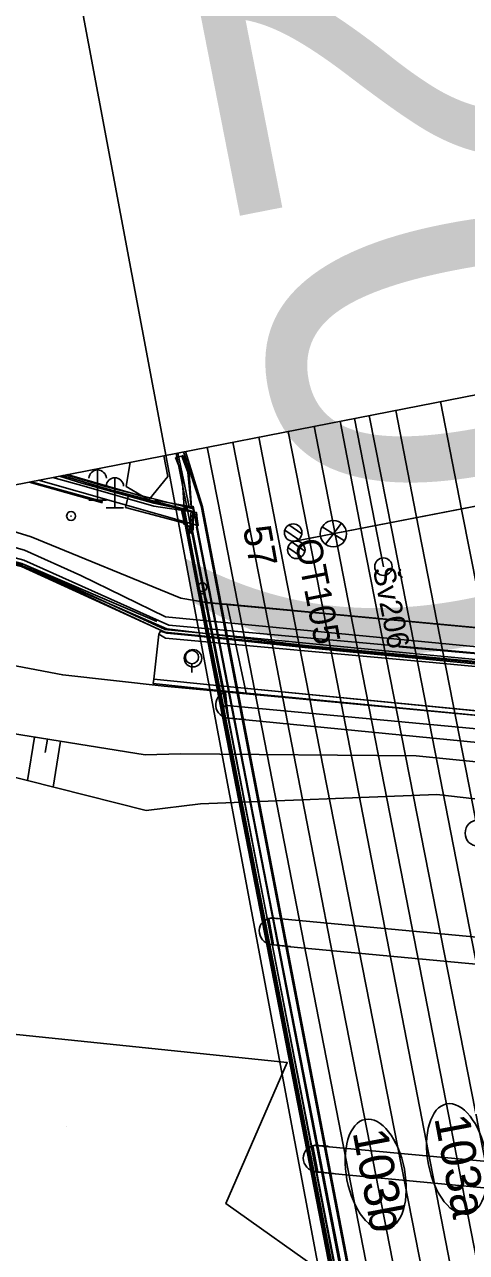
# Model space of a CAD drawing. Extents: x -545736 to -544888, y -1122892 to -1119128.
# Drawn here: x -545297.8 to -545272.4, y -1121461.4 to -1121391 of the extents above; entities that cross this region are included whole.
import ezdxf

# ---------------------------------------------------------------- set-up
doc = ezdxf.new("R2010")
doc.units = 0
for name, color, linetype in [('osvětlené plochy-hodnota-obrys', 7, 'Continuous'), ('Podbarveni_Komunikace', 7, 'Continuous'), ('Vrstva 1 - Koleje', 7, 'Continuous'), ('Vrstva 10', 7, 'Continuous'), ('Vrstva 11 - Trakce', 7, 'Continuous'), ('Vrstva 13', 7, 'Continuous'), ('Vrstva 16_plochy', 7, 'Continuous'), ('Vrstva 17', 7, 'Continuous'), ('Vrstva 17_ploty - zabradli', 7, 'Continuous'), ('Vrstva 18_mosty', 7, 'Continuous'), ('Vrstva 19 - Staniceni', 7, 'Continuous'), ('Vrstva 23 - PHS - pozemni - schody - eskalatory', 7, 'Continuous'), ('Vrstva 25', 7, 'Continuous'), ('Vrstva 28', 7, 'Continuous'), ('Vrstva 28 - zabzar', 7, 'Continuous'), ('Vrstva 31', 7, 'Continuous'), ('Vrstva 33 - prvky sdelzar', 7, 'Continuous'), ('Vrstva 36', 7, 'Continuous'), ('Vrstva 4 - Teren - stezky - prechody - plochy', 7, 'Continuous'), ('Vrstva 43', 7, 'Continuous'), ('Vrstva 44', 7, 'Continuous'), ('Vrstva 47', 7, 'Continuous'), ('Vrstva 48', 7, 'Continuous'), ('Vrstva 49', 7, 'Continuous'), ('Vrstva 51', 7, 'Continuous'), ('Vrstva 53', 7, 'Continuous')]:
    doc.layers.add(name, color=color, linetype=linetype)

msp = doc.modelspace()

# ---------------------------------------------------------------- linework, layer by layer
at = {"layer": 'osvětlené plochy-hodnota-obrys'}
msp.add_lwpolyline([(-545242.558, -1121491.884), (-545279.836, -1121284), (-545274.806, -1121164.44), (-545297.02, -1121162.185), (-545335.871, -1121169.76), (-545274.177, -1121498.125)], dxfattribs=at)
at = {"layer": 'Podbarveni_Komunikace'}
for p, q in [((-545290.339, -1121428.527), (-545286.735, -1121428.886)), ((-545286.735, -1121428.886), (-545254.52, -1121432.038))]:
    msp.add_line(p, q, dxfattribs=at)
for points in [[(-545289.669, -1121426.175), (-545290.067, -1121425.96), (-545290.339, -1121428.527)], [(-545240.859, -1121428.616), (-545251.421, -1121429.654), (-545251.451, -1121429.552), (-545255.556, -1121429.245), (-545255.58, -1121429.341), (-545261.381, -1121428.794), (-545274.583, -1121427.56), (-545289.669, -1121426.175)]]:
    msp.add_lwpolyline(points, dxfattribs=at)
at = {"layer": 'Vrstva 1 - Koleje'}
for points in [[(-545276.49, -1121413.135), (-545275.337, -1121419.059), (-545273.775, -1121427.064), (-545272.315, -1121434.562), (-545270.926, -1121441.685), (-545269.354, -1121449.751), (-545267.851, -1121457.452), (-545267.665, -1121458.407), (-545265.736, -1121468.305), (-545264.214, -1121476.109), (-545262.603, -1121484.378), (-545260.81, -1121493.562), (-545256.987, -1121513.182), (-545255.196, -1121522.374), (-545254.536, -1121525.758), (-545254.381, -1121526.553)], [(-545281.158, -1121414.049), (-545280.776, -1121416.01), (-545278.928, -1121425.51), (-545277.138, -1121434.682), (-545275.294, -1121444.158), (-545273.324, -1121454.237), (-545272.358, -1121459.202), (-545270.418, -1121469.16)], [(-545285.821, -1121414.961), (-545283.808, -1121425.295), (-545281.834, -1121435.427), (-545280.106, -1121444.284), (-545277.961, -1121455.283), (-545276.208, -1121464.263), (-545274.615, -1121472.442), (-545272.692, -1121482.299), (-545271.068, -1121490.631), (-545269.352, -1121499.436), (-545266.893, -1121512.045), (-545264.97, -1121521.903), (-545263.109, -1121531.449), (-545263.062, -1121531.694), (-545261.564, -1121539.395), (-545259.512, -1121549.921), (-545257.719, -1121559.114), (-545256.472, -1121565.5), (-545255.353, -1121571.226), (-545252.196, -1121587.434), (-545249.323, -1121602.182), (-545249.218, -1121602.722)]]:
    msp.add_lwpolyline(points, dxfattribs=at)
for centre in [(-545272.975, -1121456.009), (-545277.641, -1121456.9)]:
    msp.add_ellipse(centre, major_axis=(0.602, -3.154), ratio=0.521067, dxfattribs=at)
at = {"layer": 'Vrstva 10'}
msp.add_line((-545461.693, -1121449.382), (-545169.988, -1121392.291), dxfattribs=at)
at = {"layer": 'Vrstva 11 - Trakce'}
for p, q in [((-545282.278, -1121420.629), (-545253.751, -1121415.104)), ((-545282.607, -1121419.7), (-545281.874, -1121420.208)), ((-545282.843, -1121419.993), (-545282.064, -1121420.533)), ((-545282.665, -1121420.981), (-545281.888, -1121421.519)), ((-545282.431, -1121420.686), (-545281.695, -1121421.196))]:
    msp.add_line(p, q, dxfattribs=at)
for centre in [(-545282.367, -1121420.137), (-545282.189, -1121421.121)]:
    msp.add_circle(centre, 0.5, dxfattribs=at)
at = {"layer": 'Vrstva 13'}
for p, q in [((-545288.734, -1121415.751), (-545288.672, -1121415.714)), ((-545287.821, -1121419.724), (-545296.943, -1121417.138)), ((-545288.082, -1121418.675), (-545290.284, -1121418.272)), ((-545288.764, -1121418.785), (-545288.775, -1121418.767)), ((-545287.906, -1121418.979), (-545287.821, -1121419.724)), ((-545288.588, -1121419.589), (-545288.604, -1121419.577))]:
    msp.add_line(p, q, dxfattribs=at)
msp.add_lwpolyline([(-545289.104, -1121415.837), (-545288.736, -1121416.726), (-545288.61, -1121418.671), (-545288.213, -1121418.657), (-545288.396, -1121416.68), (-545288.734, -1121415.751)], close=True, dxfattribs=at)
for points in [[(-545288.672, -1121415.714), (-545288.328, -1121416.724), (-545288.19, -1121418.744), (-545288.213, -1121418.657)], [(-545287.906, -1121418.979), (-545290.341, -1121418.622), (-545294.34, -1121417.487), (-545296.133, -1121416.98)], [(-545288.213, -1121418.883), (-545288.226, -1121418.908), (-545290.353, -1121418.451), (-545294.467, -1121417.304), (-545295.753, -1121416.905)], [(-545295.375, -1121416.831), (-545293.061, -1121417.525), (-545288.087, -1121418.783), (-545288.213, -1121420.164), (-545288.313, -1121420.143), (-545288.213, -1121418.883), (-545293.12, -1121417.613), (-545295.583, -1121416.872)], [(-545291.794, -1121417.997), (-545288.775, -1121418.767), (-545288.588, -1121419.589), (-545291.961, -1121418.703)], [(-545291.961, -1121418.703), (-545291.794, -1121417.997), (-545290.624, -1121418.258), (-545288.75, -1121418.776), (-545288.764, -1121418.785), (-545288.604, -1121419.577), (-545288.643, -1121419.641), (-545288.478, -1121419.696), (-545288.467, -1121419.663), (-545288.636, -1121418.767), (-545288.61, -1121418.741), (-545288.625, -1121418.742), (-545288.733, -1121418.768), (-545288.75, -1121418.776)], [(-545307.335, -1121419.172), (-545306.642, -1121419.347), (-545297.788, -1121421.71), (-545289.487, -1121425.444), (-545281.769, -1121426.145), (-545264.813, -1121427.679), (-545260.38, -1121428.087), (-545260.344, -1121428.086)], [(-545288.213, -1121420.164), (-545288.096, -1121419.963), (-545288.082, -1121418.675), (-545288.087, -1121418.783)], [(-545287.821, -1121419.724), (-545287.805, -1121419.729), (-545287.916, -1121418.97), (-545287.906, -1121418.979)], [(-545261.326, -1121428.5), (-545276.308, -1121427.171), (-545289.715, -1121425.844), (-545297.937, -1121421.999), (-545308.211, -1121419.343)], [(-545261.29, -1121428.29), (-545265.036, -1121428.172), (-545281.675, -1121426.604), (-545289.595, -1121425.655), (-545297.868, -1121422.031), (-545306.671, -1121419.724), (-545308.172, -1121419.336)], [(-545276.319, -1121426.688), (-545260.349, -1121428.086), (-545260.368, -1121428.293)]]:
    msp.add_lwpolyline(points, dxfattribs=at)
at = {"layer": 'Vrstva 16_plochy'}
for points in [[(-545231.852, -1121429.042), (-545240.86, -1121428.378), (-545251.473, -1121429.438), (-545254.528, -1121429.219), (-545261.367, -1121428.576), (-545274.547, -1121427.324), (-545289.607, -1121425.901), (-545289.958, -1121425.778), (-545290.067, -1121425.96), (-545289.669, -1121426.175), (-545274.583, -1121427.56), (-545261.381, -1121428.794), (-545255.58, -1121429.341), (-545255.556, -1121429.245), (-545251.451, -1121429.552), (-545251.421, -1121429.654), (-545240.859, -1121428.616), (-545231.869, -1121429.273), (-545231.852, -1121429.042)], [(-545254.034, -1121432.32), (-545253.677, -1121432.619), (-545253.381, -1121433.078), (-545252.685, -1121433.15), (-545252.059, -1121432.729), (-545251.466, -1121432.612), (-545241.523, -1121433.735), (-545233.298, -1121434.657), (-545232.18, -1121434.764), (-545232.178, -1121434.514), (-545241.542, -1121433.486), (-545251.44, -1121432.39), (-545252.925, -1121432.224), (-545254.52, -1121432.038), (-545286.735, -1121428.886), (-545290.339, -1121428.527), (-545290.38, -1121428.783), (-545286.805, -1121429.167), (-545260.822, -1121431.669), (-545254.034, -1121432.32)]]:
    msp.add_lwpolyline(points, dxfattribs=at)
at = {"layer": 'Vrstva 17'}
for points in [[(-545297.491, -1121417.245), (-545293.281, -1121418.427)], [(-545293.272, -1121418.348), (-545297.367, -1121417.221)], [(-545290.178, -1121425.219), (-545297.781, -1121421.968), (-545306.852, -1121419.589), (-545307.98, -1121419.298)], [(-545307.935, -1121419.289), (-545297.899, -1121421.903), (-545289.738, -1121425.675)], [(-545278.306, -1121469.365), (-545283.607, -1121441.86), (-545287.907, -1121419.831)]]:
    msp.add_lwpolyline(points, dxfattribs=at)
at = {"layer": 'Vrstva 17_ploty - zabradli'}
for points in [[(-545290.825, -1121418.109), (-545295.302, -1121416.817)], [(-545242.346, -1121428.363), (-545251.289, -1121429.275), (-545253.654, -1121429.138), (-545261.27, -1121428.425), (-545274.516, -1121427.161), (-545289.729, -1121425.691)]]:
    msp.add_lwpolyline(points, dxfattribs=at)
at = {"layer": 'Vrstva 18_mosty'}
for p, q in [((-545286.415, -1121430.247), (-545287.749, -1121423.451)), ((-545287.691, -1121423.597), (-545287.673, -1121423.612)), ((-545287.673, -1121423.612), (-545286.357, -1121430.104)), ((-545286.163, -1121430.038), (-545254.739, -1121432.99)), ((-545286.061, -1121430.758), (-545278.829, -1121468.231)), ((-545260.681, -1121433.235), (-545285.078, -1121430.863)), ((-545281.245, -1121455.258), (-545280.948, -1121456.756)), ((-545255.824, -1121457.602), (-545280.311, -1121455.307)), ((-545279.961, -1121456.853), (-545255.641, -1121459.152))]:
    msp.add_line(p, q, dxfattribs=at)
for points in [[(-545288.726, -1121418.789), (-545288.733, -1121418.768), (-545288.625, -1121418.742), (-545288.61, -1121418.741)], [(-545288.733, -1121418.768), (-545278.044, -1121473.643), (-545278.046, -1121473.657)], [(-545288.088, -1121418.631), (-545277.415, -1121473.525), (-545278.046, -1121473.657), (-545288.726, -1121418.789), (-545288.088, -1121418.631)], [(-545288.17, -1121419.841), (-545288.34, -1121419.77), (-545288.468, -1121419.707), (-545288.467, -1121419.663), (-545288.636, -1121418.767), (-545288.61, -1121418.741)], [(-545288.61, -1121418.741), (-545287.678, -1121423.704), (-545277.963, -1121473.633)], [(-545287.76, -1121423.457), (-545288.468, -1121419.707)], [(-545287.749, -1121423.451), (-545288.467, -1121419.663)], [(-545286.217, -1121424.229), (-545287.3, -1121424.141), (-545287.467, -1121423.591), (-545288.173, -1121419.863), (-545288.17, -1121419.841)], [(-545288.17, -1121419.841), (-545287.41, -1121423.676)], [(-545287.678, -1121423.704), (-545287.774, -1121423.7), (-545287.775, -1121423.689)], [(-545287.41, -1121423.676), (-545287.691, -1121423.597), (-545287.76, -1121423.457), (-545287.749, -1121423.451), (-545287.673, -1121423.612), (-545287.404, -1121423.688)], [(-545287.41, -1121423.676), (-545287.404, -1121423.688)], [(-545287.327, -1121424.155), (-545287.404, -1121423.688)], [(-545287.404, -1121423.688), (-545287.327, -1121424.155), (-545286.163, -1121430.038)], [(-545287.3, -1121424.141), (-545287.327, -1121424.155)], [(-545261.885, -1121426.514), (-545286.217, -1121424.229), (-545286.139, -1121424.237), (-545287.327, -1121424.155)], [(-545286.139, -1121424.237), (-545285.064, -1121429.325)], [(-545261.938, -1121426.522), (-545286.139, -1121424.237)], [(-545286.282, -1121429.275), (-545286.115, -1121429.245), (-545285.381, -1121429.302)], [(-545286.282, -1121429.275), (-545286.282, -1121429.275)], [(-545286.282, -1121429.275), (-545286.25, -1121429.278), (-545286.163, -1121430.038), (-545286.161, -1121430.057), (-545286.061, -1121430.758), (-545286.061, -1121430.758), (-545286.061, -1121430.758)], [(-545286.25, -1121429.278), (-545286.11, -1121429.252), (-545285.379, -1121429.303), (-545285.381, -1121429.302)], [(-545285.064, -1121429.325), (-545285.379, -1121429.303)], [(-545260.985, -1121431.641), (-545285.064, -1121429.325)], [(-545286.799, -1121430.071), (-545286.799, -1121430.071)], [(-545286.161, -1121430.057), (-545286.364, -1121430.128), (-545286.409, -1121430.246), (-545286.415, -1121430.247), (-545286.357, -1121430.104), (-545286.163, -1121430.038)], [(-545278.253, -1121472.197), (-545286.409, -1121430.246)], [(-545286.364, -1121430.128), (-545278.238, -1121471.8)], [(-545286.161, -1121430.057), (-545286.163, -1121430.038)], [(-545286.161, -1121430.057), (-545286.161, -1121430.057), (-545286.061, -1121430.758)], [(-545286.061, -1121430.758), (-545285.095, -1121430.848), (-545285.078, -1121430.863), (-545286.061, -1121430.758)], [(-545283.753, -1121442.245), (-545283.753, -1121442.245), (-545283.603, -1121442.209), (-545282.85, -1121442.276), (-545282.847, -1121442.283)], [(-545283.753, -1121442.245), (-545283.601, -1121442.218), (-545282.847, -1121442.283)], [(-545283.501, -1121443.747), (-545283.753, -1121442.245)], [(-545283.753, -1121442.245), (-545283.491, -1121443.739)], [(-545283.753, -1121442.245), (-545283.753, -1121442.245)], [(-545282.85, -1121442.276), (-545258.407, -1121444.567), (-545252.361, -1121445.22), (-545252.339, -1121445.22)], [(-545284.302, -1121443.072), (-545284.302, -1121443.072)], [(-545283.491, -1121443.739), (-545282.519, -1121443.842), (-545282.526, -1121443.858), (-545283.501, -1121443.747), (-545283.491, -1121443.739)], [(-545283.491, -1121443.739), (-545283.491, -1121443.739)], [(-545252.047, -1121446.754), (-545252.055, -1121446.745), (-545258.224, -1121446.13), (-545282.526, -1121443.858)], [(-545281.245, -1121455.258), (-545281.11, -1121455.226), (-545280.407, -1121455.279), (-545280.311, -1121455.307), (-545281.076, -1121455.244), (-545281.237, -1121455.255), (-545281.245, -1121455.258)], [(-545281.245, -1121455.258), (-545281.245, -1121455.258)], [(-545281.237, -1121455.255), (-545280.956, -1121456.766)], [(-545281.77, -1121456.107), (-545281.77, -1121456.107)], [(-545280.948, -1121456.756), (-545280.063, -1121456.849), (-545279.961, -1121456.853), (-545280.956, -1121456.766), (-545280.948, -1121456.756)], [(-545280.948, -1121456.756), (-545280.948, -1121456.756)]]:
    msp.add_lwpolyline(points, dxfattribs=at)
for centre, radius, start, end in [((-545286.037, -1121430), 0.766, 108.68425, 185.30851), ((-545286.029, -1121429.984), 0.775, 186.4687, 267.63072), ((-545283.592, -1121442.948), 0.721, 102.93703, 189.90696), ((-545283.507, -1121442.932), 0.807, 190.00093, 271.12848)]:
    msp.add_arc(centre, radius, start, end, dxfattribs=at)
for centre, major_axis, ratio, start_param, end_param in [((-545286.036, -1121430), (-0.701, 0.308), 0.999772, 5.45262, 6.789695), ((-545286.029, -1121429.984), (0.081, -0.771), 0.999171, 4.72139, 6.138177), ((-545283.593, -1121442.949), (0.035, -0.721), 0.996961, 3.316518, 4.835613), ((-545283.512, -1121442.933), (0.308, -0.745), 0.99493, 4.495047, 5.914913), ((-545281.066, -1121455.957), (-0.094, -0.716), 0.995941, 3.524445, 5.052072), ((-545281.066, -1121455.957), (-0.094, -0.716), 0.995941, 3.524445, 5.052072), ((-545280.982, -1121455.952), (0.252, -0.764), 0.998465, 4.587143, 6.005793), ((-545280.982, -1121455.952), (0.252, -0.764), 0.998465, 4.587143, 6.005793)]:
    msp.add_ellipse(centre, major_axis=major_axis, ratio=ratio, start_param=start_param, end_param=end_param, dxfattribs=at)
at = {"layer": 'Vrstva 19 - Staniceni'}
msp.add_circle((-545271.772, -1121437.347), 0.75, dxfattribs=at)
at = {"layer": 'Vrstva 23 - PHS - pozemni - schody - eskalatory'}
for p, q in [((-545289.059, -1121415.595), (-545288.393, -1121418.941)), ((-545288.393, -1121418.941), (-545277.779, -1121473.339))]:
    msp.add_line(p, q, dxfattribs=at)
at = {"layer": 'Vrstva 25'}
for p, q in [((-545279.427, -1121420.602), (-545280.711, -1121419.81)), ((-545279.606, -1121419.602), (-545280.519, -1121420.801)), ((-545280.806, -1121420.342), (-545282.278, -1121420.629))]:
    msp.add_line(p, q, dxfattribs=at)
msp.add_lwpolyline([(-545253.751, -1121415.104), (-545282.278, -1121420.629)], dxfattribs=at)
msp.add_circle((-545280.065, -1121420.2), 0.754, dxfattribs=at)
at = {"layer": 'Vrstva 28'}
msp.add_line((-545287.593, -1121423.259), (-545287.543, -1121423.259), dxfattribs=at)
msp.add_circle((-545287.568, -1121423.259), 0.25, dxfattribs=at)
at = {"layer": 'Vrstva 28 - zabzar'}
msp.add_lwpolyline([(-545273.938, -1121412.636), (-545272.7, -1121418.9), (-545269.98, -1121432.67), (-545267.48, -1121445.31), (-545266.48, -1121451.25)], dxfattribs=at)
at = {"layer": 'Vrstva 31'}
for points in [[(-545288.642, -1121415.513), (-545287.633, -1121418.613), (-545277.096, -1121473.403), (-545278.159, -1121475.581), (-545279.435, -1121479.108), (-545279.777, -1121483.69), (-545278.519, -1121491.936), (-545278.672, -1121492.969), (-545279.737, -1121495.201)], [(-545288.525, -1121415.491), (-545287.55, -1121418.663), (-545276.92, -1121473.93), (-545278.077, -1121475.907), (-545279.117, -1121478.657), (-545279.519, -1121482.687), (-545278.556, -1121491.259), (-545278.622, -1121492.799), (-545279.629, -1121493.059), (-545280.05, -1121493.825), (-545287.263, -1121494.968), (-545288.081, -1121496.753), (-545287.083, -1121503.855), (-545287.211, -1121505.688)]]:
    msp.add_lwpolyline(points, dxfattribs=at)
at = {"layer": 'Vrstva 33 - prvky sdelzar'}
msp.add_lwpolyline([(-545305.563, -1121418.825), (-545304.46, -1121419.26), (-545297.76, -1121421.14), (-545294.52, -1121422.6), (-545289.68, -1121424.96), (-545260.36, -1121427.78), (-545250.79, -1121427.34), (-545245.08, -1121427.04), (-545233.01, -1121426.54), (-545228.72, -1121426.5), (-545227.26, -1121427.61), (-545225.44, -1121428.91), (-545219.81, -1121429.3), (-545206.54, -1121429.23), (-545197.33, -1121429.28), (-545194.09, -1121428.72), (-545192.55, -1121429.02)], dxfattribs=at)
at = {"layer": 'Vrstva 36'}
msp.add_line((-545288.163, -1121427.649), (-545288.162, -1121428.149), dxfattribs=at)
msp.add_circle((-545288.163, -1121427.27), 0.378, dxfattribs=at)
at = {"layer": 'Vrstva 4 - Teren - stezky - prechody - plochy'}
for points in [[(-545278.006, -1121413.432), (-545276.701, -1121420.101), (-545267.383, -1121467.848), (-545259.234, -1121509.979), (-545254.666, -1121533.136), (-545253.23, -1121541.319), (-545251.944, -1121549.565), (-545250.687, -1121560.647), (-545249.635, -1121574.047), (-545248.988, -1121585.208), (-545248.342, -1121594.545), (-545249.227, -1121594.662)], [(-545279.681, -1121413.76), (-545278.377, -1121420.495), (-545269.048, -1121467.98), (-545260.773, -1121510.451), (-545257.559, -1121527.04), (-545255.905, -1121536.357), (-545255.137, -1121541.48), (-545254, -1121550.011), (-545252.97, -1121560.288), (-545251.62, -1121574.982), (-545250.507, -1121585.208), (-545249.227, -1121594.662)], [(-545284.339, -1121414.671), (-545282.857, -1121422.297), (-545273.734, -1121468.765), (-545265.544, -1121511.16), (-545260.299, -1121537.903), (-545257.952, -1121550.162)], [(-545282.645, -1121414.34), (-545281.11, -1121422.206), (-545272.131, -1121468.459), (-545263.928, -1121510.887), (-545260.8, -1121526.502), (-545258.835, -1121537.261), (-545257.723, -1121545.019), (-545256.998, -1121549.941), (-545257.952, -1121550.162)], [(-545238.257, -1121671.403), (-545239.204, -1121671.583), (-545242.78, -1121652.626), (-545247.617, -1121627.574), (-545253.657, -1121597.026), (-545258.256, -1121573.139), (-545263.497, -1121546.907), (-545269.153, -1121518.292), (-545274.888, -1121487.098), (-545276.507, -1121479.581), (-545277.637, -1121473.584), (-545277.381, -1121473.538), (-545288.106, -1121418.64), (-545288.328, -1121418.663), (-545288.974, -1121415.578)], [(-545238.257, -1121671.403), (-545239.603, -1121661.943), (-545241.087, -1121652.921), (-545245.969, -1121627.26), (-545251.871, -1121596.948), (-545256.698, -1121572.653), (-545262.46, -1121542.802), (-545267.421, -1121517.621), (-545274.826, -1121479.226), (-545286.689, -1121418.33), (-545287.291, -1121415.249)]]:
    msp.add_lwpolyline(points, dxfattribs=at)
at = {"layer": 'Vrstva 43'}
for centre in [(-545277.197, -1121422.09), (-545288.105, -1121427.333)]:
    msp.add_circle(centre, 0.5, dxfattribs=at)
at = {"layer": 'Vrstva 44'}
msp.add_lwpolyline([(-545277.2, -1121422.101), (-545278.845, -1121413.596)], dxfattribs=at)
at = {"layer": 'Vrstva 47'}
for p, q in [((-545293.566, -1121418.274), (-545293.566, -1121416.549)), ((-545292.577, -1121418.725), (-545292.577, -1121417)), ((-545294.066, -1121418.274), (-545293.066, -1121418.274)), ((-545293.077, -1121418.725), (-545292.077, -1121418.725))]:
    msp.add_line(p, q, dxfattribs=at)
for centre in [(-545293.566, -1121417.05), (-545292.577, -1121417.501)]:
    msp.add_arc(centre, 0.501, 2.9376, 177.0624, dxfattribs=at)
at = {"layer": 'Vrstva 48'}
for p, q in [((-545297.179, -1121431.851), (-545297.581, -1121434.343)), ((-545296.439, -1121431.97), (-545296.562, -1121432.737)), ((-545295.698, -1121432.089), (-545296.121, -1121434.711))]:
    msp.add_line(p, q, dxfattribs=at)
at = {"layer": 'Vrstva 49'}
for points in [[(-545289.768, -1121415.734), (-545289.537, -1121416.927), (-545290.624, -1121418.258), (-545291.937, -1121417.495)], [(-545291.937, -1121417.495), (-545291.698, -1121416.112)], [(-545297.369, -1121420.374), (-545303.63, -1121418.447)], [(-545320.812, -1121425.34), (-545310.375, -1121428.515), (-545300.713, -1121431.281), (-545290.844, -1121432.872)], [(-545287.682, -1121435.679), (-545290.785, -1121436.056), (-545301.069, -1121433.463), (-545317.666, -1121431.319)], [(-545288.81, -1121432.803), (-545290.844, -1121432.872)], [(-545288.81, -1121432.803), (-545275.328, -1121432.918)], [(-545254.701, -1121438.203), (-545254.163, -1121437.079), (-545253.919, -1121436.496), (-545254.232, -1121436.064), (-545256.531, -1121435.122), (-545260.963, -1121434.356), (-545275.328, -1121432.918)], [(-545287.682, -1121435.679), (-545274.142, -1121435.134), (-545261.274, -1121436.603)], [(-545334.446, -1121443.177), (-545314.012, -1121448.14), (-545298.568, -1121448.837), (-545282.707, -1121450.49), (-545286.222, -1121458.563), (-545280.371, -1121462.715), (-545252.632, -1121464.524), (-545245.552, -1121465.212), (-545233.164, -1121466.668)], [(-545295.362, -1121454.137), (-545295.362, -1121454.137)]]:
    msp.add_lwpolyline(points, dxfattribs=at)
at = {"layer": 'Vrstva 51'}
for p, q in [((-545288.798, -1121423.894), (-545297.369, -1121420.374)), ((-545260.958, -1121426.615), (-545287.24, -1121424.162))]:
    msp.add_line(p, q, dxfattribs=at)
for points in [[(-545308.353, -1121419.371), (-545306.668, -1121419.809), (-545297.916, -1121422.071), (-545289.612, -1121425.878), (-545281.703, -1121426.723), (-545265.052, -1121428.316), (-545260.364, -1121428.657), (-545255.141, -1121428.383), (-545240.791, -1121428.681)], [(-545223.536, -1121435.53), (-545241.24, -1121433.881), (-545258.759, -1121431.839), (-545289.747, -1121428.933), (-545295.565, -1121428.285), (-545307.03, -1121426.102), (-545312.243, -1121424.884), (-545322.57, -1121422.154)], [(-545287.24, -1121424.162), (-545288.798, -1121423.894)]]:
    msp.add_lwpolyline(points, dxfattribs=at)
msp.add_lwpolyline([(-545254.52, -1121432.038), (-545252.925, -1121432.224), (-545251.44, -1121432.39), (-545241.542, -1121433.486), (-545232.178, -1121434.514), (-545231.869, -1121429.273), (-545240.859, -1121428.616), (-545251.421, -1121429.654), (-545251.451, -1121429.552), (-545255.556, -1121429.245), (-545255.58, -1121429.341), (-545261.381, -1121428.794), (-545274.583, -1121427.56), (-545289.669, -1121426.175), (-545290.067, -1121425.96), (-545290.339, -1121428.527), (-545286.735, -1121428.886)], close=True, dxfattribs=at)
at = {"layer": 'Vrstva 53'}
msp.add_line((-545295.114, -1121419.187), (-545295.064, -1121419.187), dxfattribs=at)
msp.add_circle((-545295.089, -1121419.187), 0.25, dxfattribs=at)

# ---------------------------------------------------------------- texts
at = {"layer": 'osvětlené plochy-hodnota-obrys'}
msp.add_text('10(20)', height=22.7812, rotation=281.09556, dxfattribs=at).set_placement((-545296.854, -1121343.661))
at = {"layer": 'Vrstva 1 - Koleje'}
for s, p in [('103a', (-545274.289, -1121453.661)), ('103b', (-545278.968, -1121454.479))]:
    msp.add_text(s, height=2, rotation=280.68501, dxfattribs=at).set_placement(p)
at = {"layer": 'Vrstva 11 - Trakce'}
msp.add_text('57', height=1.6, rotation=280.28357, dxfattribs=at).set_placement((-545285.249, -1121419.873))
at = {"layer": 'Vrstva 25'}
msp.add_text('OT105', height=1.5, rotation=281.00806, dxfattribs=at).set_placement((-545282.278, -1121420.629))
at = {"layer": 'Vrstva 43'}
msp.add_text('Šv206', height=1.25, rotation=281.03229, dxfattribs=at).set_placement((-545277.81, -1121422.21))

doc.saveas('drawing.dxf')
